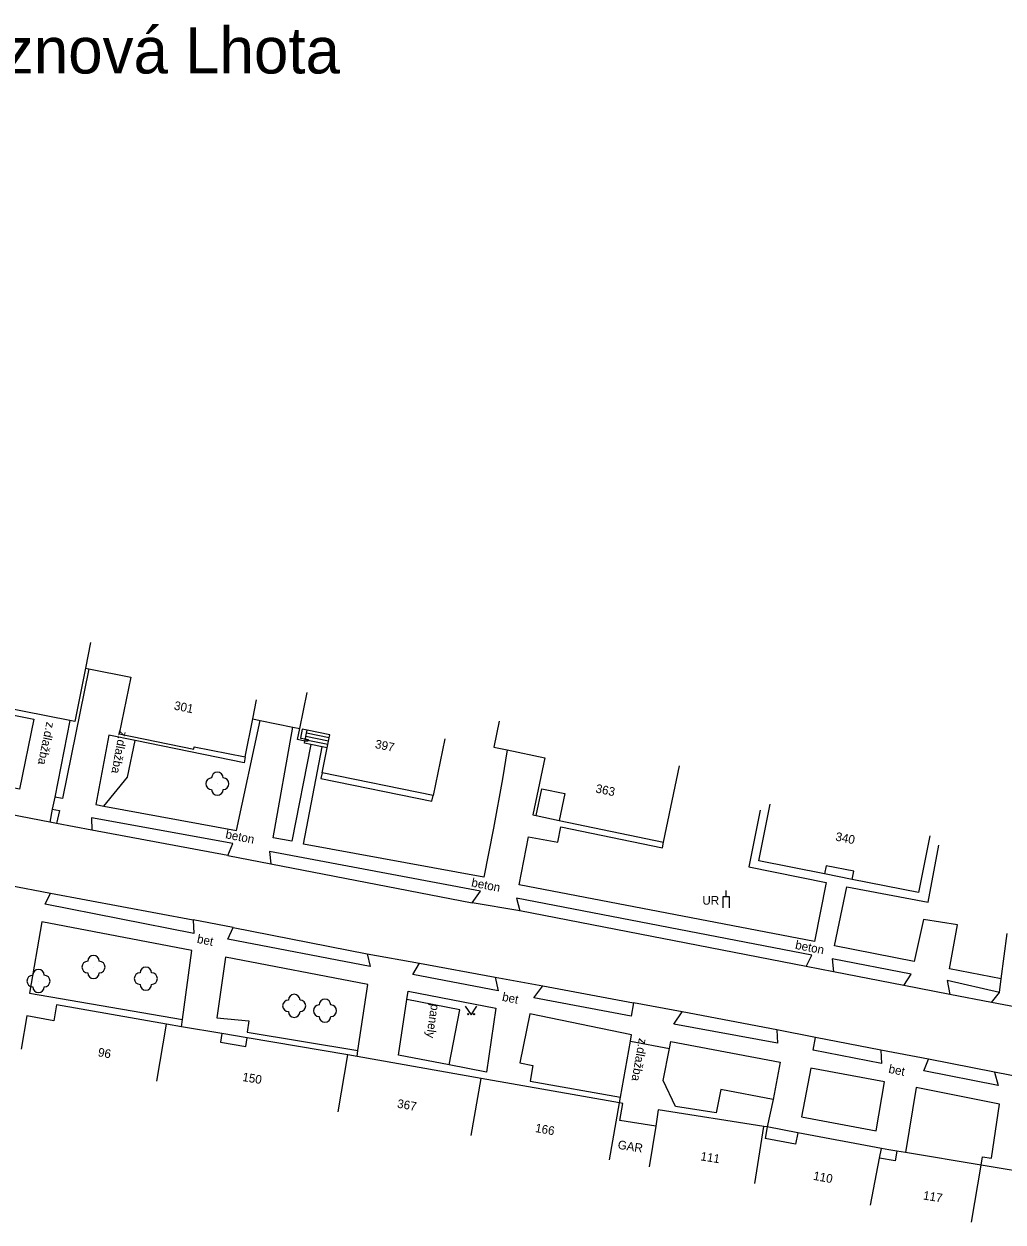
# Model space of a CAD drawing. Extents: x -544674 to -541478, y -1199076 to -1195527.
# Drawn here: x -542233.8 to -542149.1, y -1198654.6 to -1198551 of the extents above; entities that cross this region are included whole.
import ezdxf

# ---------------------------------------------------------------- set-up
doc = ezdxf.new("R2010")
doc.units = 0
for name, color, linetype in [('BUDOVY_MĚŘ', 7, 'Continuous'), ('NÁZVY_SÍDEL_JEDNOTKY', 7, 'Continuous'), ('POMOC_POPIS', 7, 'Continuous'), ('ROZHRANÍ_PLOCH', 7, 'Continuous'), ('ZELEŇ', 7, 'Continuous'), ('ZN_DOPLŇKOVÉ', 7, 'Continuous'), ('ZN_KULTUR', 7, 'Continuous'), ('Č_POPIS_ORIENT', 7, 'Continuous')]:
    doc.layers.add(name, color=color, linetype=linetype)

msp = doc.modelspace()

# ---------------------------------------------------------------- linework, layer by layer
at = {"layer": 'BUDOVY_MĚŘ'}
for points in [[(-542228.04, -1198604.47), (-542228.47, -1198606.67)], [(-542228.47, -1198606.67), (-542229.39, -1198611.3), (-542229.82, -1198611.21)], [(-542228.47, -1198606.67), (-542228.18, -1198606.73)], [(-542228.18, -1198606.73), (-542224.55, -1198607.45), (-542225.55, -1198612.35), (-542219.1, -1198613.67), (-542219.06, -1198613.47), (-542214.65, -1198614.34)], [(-542229.82, -1198611.21), (-542244.02, -1198608.4)], [(-542214.01, -1198611.07), (-542213.69, -1198609.43)], [(-542209.94, -1198611.9), (-542209.3, -1198608.77)], [(-542214.65, -1198614.34), (-542214.01, -1198611.07)], [(-542192.7, -1198611.26), (-542193.17, -1198613.51), (-542192.01, -1198613.75)], [(-542209.49, -1198612.98), (-542210.13, -1198612.85), (-542209.94, -1198611.9)], [(-542209.3, -1198612.03), (-542209.72, -1198611.94), (-542209.88, -1198612.72), (-542209.45, -1198612.8)], [(-542207.39, -1198612.69), (-542207.34, -1198612.43), (-542209.3, -1198612.03)], [(-542209.24, -1198612.93), (-542209.26, -1198613.03), (-542209.49, -1198612.98)], [(-542209.45, -1198612.8), (-542209.22, -1198612.85), (-542209.24, -1198612.93)], [(-542208.01, -1198615.72), (-542207.57, -1198613.57)], [(-542207.57, -1198613.57), (-542207.51, -1198613.27)], [(-542207.51, -1198613.27), (-542207.45, -1198612.98)], [(-542207.45, -1198612.98), (-542207.39, -1198612.69)], [(-542197.41, -1198612.78), (-542198.41, -1198617.68)], [(-542192.01, -1198613.75), (-542188.76, -1198614.43), (-542189.79, -1198619.37), (-542189.5, -1198619.43)], [(-542198.41, -1198617.68), (-542208.01, -1198615.72)], [(-542178.48, -1198621.72), (-542177.11, -1198615.12)], [(-542164.58, -1198624.46), (-542170.25, -1198623.33), (-542169.27, -1198618.43)], [(-542189.5, -1198619.43), (-542187.51, -1198619.84)], [(-542187.51, -1198619.84), (-542178.48, -1198621.72)], [(-542155.47, -1198621.18), (-542156.45, -1198626.08), (-542162.18, -1198624.94)], [(-542162.18, -1198624.94), (-542164.58, -1198624.46)], [(-542221.47, -1198637.47), (-542230.97, -1198635.8), (-542231.21, -1198637.16), (-542233.54, -1198636.75), (-542234.04, -1198639.61)], [(-542222.3, -1198642.4), (-542221.47, -1198637.47)], [(-542220.17, -1198637.69), (-542221.47, -1198637.47)], [(-542216.68, -1198638.28), (-542220.17, -1198637.69)], [(-542214.48, -1198638.65), (-542216.68, -1198638.28)], [(-542205.78, -1198640.11), (-542214.48, -1198638.65)], [(-542206.61, -1198645.04), (-542205.78, -1198640.11)], [(-542204.99, -1198640.25), (-542205.78, -1198640.11)], [(-542194.25, -1198642.16), (-542204.99, -1198640.25)], [(-542195.12, -1198647.08), (-542194.25, -1198642.16)], [(-542182.29, -1198644.27), (-542194.25, -1198642.16)], [(-542183.16, -1198649.19), (-542182.29, -1198644.27)], [(-542179.17, -1198646.28), (-542182.26, -1198645.8), (-542182, -1198644.32), (-542182.29, -1198644.27)], [(-542169.81, -1198646.3), (-542178.95, -1198644.86), (-542179.17, -1198646.28)], [(-542179.17, -1198646.28), (-542179.73, -1198649.8)], [(-542170.59, -1198651.24), (-542169.81, -1198646.3)], [(-542159.82, -1198649.04), (-542159.66, -1198648.21)], [(-542158.32, -1198648.45), (-542159.02, -1198648.33)], [(-542157.57, -1198648.57), (-542158.32, -1198648.45)], [(-542151.03, -1198649.64), (-542157.57, -1198648.57)], [(-542160.59, -1198653.12), (-542159.82, -1198649.04)], [(-542151.87, -1198654.57), (-542151.03, -1198649.64)], [(-542145.81, -1198650.53), (-542151.03, -1198649.64)]]:
    msp.add_lwpolyline(points, dxfattribs=at)
at = {"layer": 'ROZHRANÍ_PLOCH'}
for points in [[(-542228.18, -1198606.73), (-542230.46, -1198617.94), (-542231.13, -1198617.82)], [(-542232.92, -1198611.1), (-542234.18, -1198617.15), (-542256.04, -1198612.95), (-542255.36, -1198609.04), (-542253.53, -1198607.78), (-542244.27, -1198609.41), (-542244.12, -1198608.88), (-542232.92, -1198611.1)], [(-542229.82, -1198611.21), (-542231.13, -1198617.82)], [(-542226.87, -1198618.6), (-542215.42, -1198620.72), (-542213.36, -1198611.2)], [(-542214.01, -1198611.07), (-542213.36, -1198611.2)], [(-542213.36, -1198611.2), (-542210.53, -1198611.78)], [(-542224.17, -1198612.94), (-542226.46, -1198612.47), (-542227.56, -1198618.47), (-542226.87, -1198618.6)], [(-542208.99, -1198613.28), (-542210.62, -1198621.63), (-542212.24, -1198621.34), (-542210.53, -1198611.78)], [(-542210.53, -1198611.78), (-542209.94, -1198611.9)], [(-542209.45, -1198612.8), (-542209.41, -1198612.58)], [(-542209.41, -1198612.58), (-542209.35, -1198612.29)], [(-542207.45, -1198612.98), (-542209.41, -1198612.58)], [(-542209.35, -1198612.29), (-542209.3, -1198612.03)], [(-542207.39, -1198612.69), (-542209.35, -1198612.29)], [(-542226.87, -1198618.6), (-542224.82, -1198616.11), (-542224.17, -1198612.94)], [(-542214.65, -1198614.34), (-542214.75, -1198614.87), (-542224.17, -1198612.94)], [(-542192.01, -1198613.75), (-542192.42, -1198616.25), (-542193.19, -1198620.51), (-542194.03, -1198624.76), (-542209.63, -1198621.89), (-542207.99, -1198613.48)], [(-542208.99, -1198613.28), (-542209.53, -1198613.17), (-542209.49, -1198612.98)], [(-542209.49, -1198612.98), (-542209.47, -1198612.88)], [(-542209.47, -1198612.88), (-542209.45, -1198612.8)], [(-542209.24, -1198612.93), (-542209.47, -1198612.88)], [(-542207.51, -1198613.27), (-542209.24, -1198612.93)], [(-542207.99, -1198613.48), (-542208.99, -1198613.28)], [(-542207.57, -1198613.57), (-542207.99, -1198613.48)], [(-542208.01, -1198615.72), (-542208.11, -1198616.21), (-542198.51, -1198618.17), (-542198.41, -1198617.68)], [(-542231.13, -1198617.82), (-542231.34, -1198618.87)], [(-542189.5, -1198619.43), (-542189.01, -1198617.1), (-542187.02, -1198617.51), (-542187.51, -1198619.84)], [(-542231.34, -1198618.87), (-542231.56, -1198619.99)], [(-542231.34, -1198618.87), (-542230.72, -1198618.98), (-542230.97, -1198620.1)], [(-542231.56, -1198619.99), (-542234.98, -1198619.34)], [(-542216.15, -1198622.89), (-542215.72, -1198621.85), (-542227.94, -1198619.61), (-542227.93, -1198620.68)], [(-542170.15, -1198618.97), (-542171.13, -1198623.87), (-542164.42, -1198625.21), (-542165.44, -1198630.32), (-542190.97, -1198625.42), (-542190.17, -1198621.25), (-542187.64, -1198621.73), (-542187.36, -1198620.39), (-542178.58, -1198622.21), (-542178.48, -1198621.72)], [(-542230.97, -1198620.1), (-542231.56, -1198619.99)], [(-542227.93, -1198620.68), (-542230.97, -1198620.1)], [(-542216.15, -1198622.89), (-542227.93, -1198620.68)], [(-542149.31, -1198633.53), (-542153.78, -1198632.67), (-542153.07, -1198628.88), (-542156.01, -1198628.41), (-542156.81, -1198632.04), (-542163.72, -1198630.7), (-542162.64, -1198625.58), (-542155.62, -1198626.9), (-542154.7, -1198621.99)], [(-542216.15, -1198622.89), (-542212.44, -1198623.61)], [(-542195.03, -1198626.97), (-542194.31, -1198625.96), (-542212.56, -1198622.54), (-542212.44, -1198623.61)], [(-542212.44, -1198623.61), (-542195.03, -1198626.97)], [(-542162.18, -1198624.94), (-542162.04, -1198624.24), (-542164.44, -1198623.76), (-542164.58, -1198624.46)], [(-542235.08, -1198625.45), (-542231.48, -1198626.13)], [(-542219.16, -1198628.45), (-542219.1, -1198629.61), (-542231.96, -1198627.08), (-542231.48, -1198626.13)], [(-542231.48, -1198626.13), (-542219.16, -1198628.45)], [(-542190.92, -1198627.67), (-542195.03, -1198626.97)], [(-542166.16, -1198632.48), (-542165.67, -1198631.5), (-542191.19, -1198626.57), (-542190.92, -1198627.67)], [(-542166.16, -1198632.48), (-542190.92, -1198627.67)], [(-542220.08, -1198637.06), (-542219.28, -1198631.09), (-542232.24, -1198628.6), (-542233.32, -1198634.77), (-542220.08, -1198637.06)], [(-542215.71, -1198629.1), (-542219.16, -1198628.45)], [(-542204.12, -1198631.39), (-542203.84, -1198632.47), (-542216.15, -1198630.1), (-542215.71, -1198629.1)], [(-542215.71, -1198629.1), (-542204.12, -1198631.39)], [(-542149.31, -1198633.53), (-542148.79, -1198629.63)], [(-542204.92, -1198639.75), (-542204.06, -1198634.04), (-542216.36, -1198631.68), (-542217.1, -1198636.91), (-542214.33, -1198637.17), (-542214.49, -1198638.14), (-542204.92, -1198639.75)], [(-542204.12, -1198631.39), (-542199.6, -1198632.2)], [(-542193.05, -1198633.4), (-542192.79, -1198634.57), (-542200.16, -1198633.17), (-542199.6, -1198632.2)], [(-542199.6, -1198632.2), (-542193.05, -1198633.4)], [(-542157.71, -1198634.13), (-542157.07, -1198633.14), (-542163.92, -1198631.8), (-542163.81, -1198632.94)], [(-542163.81, -1198632.94), (-542166.16, -1198632.48)], [(-542157.71, -1198634.13), (-542163.81, -1198632.94)], [(-542193.05, -1198633.4), (-542188.94, -1198634.16)], [(-542181.1, -1198635.61), (-542181.3, -1198636.76), (-542189.7, -1198635.19), (-542188.94, -1198634.16)], [(-542188.94, -1198634.16), (-542181.1, -1198635.61)], [(-542153.73, -1198634.9), (-542157.71, -1198634.13)], [(-542149.45, -1198634.71), (-542153.96, -1198633.69), (-542153.73, -1198634.9)], [(-542149.45, -1198634.71), (-542149.31, -1198633.53)], [(-542197.01, -1198640.98), (-542201.39, -1198640.14), (-542200.69, -1198635.34)], [(-542200.69, -1198635.34), (-542200.58, -1198634.62), (-542192.99, -1198636.08), (-542193.8, -1198641.6), (-542197.01, -1198640.98)], [(-542197.01, -1198640.98), (-542196.09, -1198636.22), (-542200.69, -1198635.34)], [(-542150.14, -1198635.6), (-542153.73, -1198634.9)], [(-542150.14, -1198635.6), (-542149.45, -1198634.71)], [(-542176.88, -1198636.4), (-542181.1, -1198635.61)], [(-542168.63, -1198639.1), (-542177.61, -1198637.47), (-542176.88, -1198636.4)], [(-542168.7, -1198637.94), (-542176.88, -1198636.4)], [(-542146.32, -1198636.32), (-542150.14, -1198635.6)], [(-542220.17, -1198637.69), (-542220.08, -1198637.06)], [(-542181.25, -1198638.38), (-542190.04, -1198636.58), (-542190.9, -1198640.8), (-542189.78, -1198641.03), (-542190.02, -1198642.4), (-542182.2, -1198643.78)], [(-542216.68, -1198638.28), (-542216.8, -1198639.02), (-542214.6, -1198639.4), (-542214.48, -1198638.65)], [(-542181.35, -1198638.92), (-542181.25, -1198638.38)], [(-542168.7, -1198637.94), (-542168.63, -1198639.1)], [(-542165.34, -1198638.6), (-542168.7, -1198637.94)], [(-542182.2, -1198643.78), (-542181.35, -1198638.92)], [(-542181.35, -1198638.92), (-542177.97, -1198639.57)], [(-542169.02, -1198643.98), (-542173.55, -1198643.11), (-542173.94, -1198645.14), (-542177.46, -1198644.59), (-542178.52, -1198642.34), (-542177.97, -1198639.57)], [(-542177.97, -1198639.57), (-542177.85, -1198638.95), (-542168.4, -1198640.76), (-542169.02, -1198643.98)], [(-542159.69, -1198639.7), (-542159.66, -1198640.85), (-542165.56, -1198639.7), (-542165.34, -1198638.6)], [(-542159.69, -1198639.7), (-542165.34, -1198638.6)], [(-542204.99, -1198640.25), (-542204.92, -1198639.75)], [(-542155.59, -1198640.5), (-542159.69, -1198639.7)], [(-542149.89, -1198641.61), (-542149.56, -1198642.76), (-542155.99, -1198641.5), (-542155.59, -1198640.5)], [(-542149.89, -1198641.61), (-542155.59, -1198640.5)], [(-542160.1, -1198646.67), (-542159.4, -1198642.46), (-542165.75, -1198641.27), (-542166.56, -1198645.46), (-542160.1, -1198646.67)], [(-542145.61, -1198642.45), (-542149.89, -1198641.61)], [(-542151.03, -1198649.64), (-542150.9, -1198648.92), (-542150.13, -1198649.06), (-542149.43, -1198644.38), (-542156.64, -1198642.95), (-542157.57, -1198648.57)], [(-542182.29, -1198644.27), (-542182.2, -1198643.78)], [(-542169.02, -1198643.98), (-542169.52, -1198646.35)], [(-542169.52, -1198646.35), (-542169.81, -1198646.3)], [(-542169.52, -1198646.35), (-542169.7, -1198647.34)], [(-542166.88, -1198646.85), (-542169.52, -1198646.35)], [(-542166.88, -1198646.85), (-542167.07, -1198647.83)], [(-542159.66, -1198648.21), (-542166.88, -1198646.85)], [(-542167.07, -1198647.83), (-542169.7, -1198647.34)], [(-542158.32, -1198648.45), (-542158.46, -1198649.29), (-542159.82, -1198649.04)], [(-542159.02, -1198648.33), (-542159.66, -1198648.21)]]:
    msp.add_lwpolyline(points, dxfattribs=at)
at = {"layer": 'ZELEŇ'}
for centre in [(-542217.06, -1198616.67), (-542227.77, -1198632.52), (-542232.53, -1198633.73), (-542223.25, -1198633.52), (-542210.42, -1198635.88), (-542207.76, -1198636.3)]:
    msp.add_circle(centre, 0.0005, dxfattribs=at)
for centre, start, end in [((-542217.06, -1198616.17), 0, 179.99999), ((-542217.56, -1198616.67), 89.99999, 269.99999), ((-542216.56, -1198616.67), 270, 89.99999), ((-542217.06, -1198617.17), 179.99999, 359.99999), ((-542228.27, -1198632.52), 89.99999, 269.99999), ((-542227.77, -1198632.02), 0, 179.99999), ((-542227.27, -1198632.52), 270, 89.99999), ((-542233.03, -1198633.73), 89.99999, 269.99999), ((-542232.53, -1198633.23), 0, 179.99999), ((-542232.03, -1198633.73), 270, 89.99999), ((-542227.77, -1198633.02), 179.99999, 359.99999), ((-542223.75, -1198633.52), 89.99999, 269.99999), ((-542223.25, -1198633.02), 0, 179.99999), ((-542222.75, -1198633.52), 270, 89.99999), ((-542232.53, -1198634.23), 179.99999, 359.99999), ((-542223.25, -1198634.02), 179.99999, 359.99999), ((-542210.92, -1198635.88), 89.99999, 269.99999), ((-542210.42, -1198635.38), 0, 179.99999), ((-542209.92, -1198635.88), 270, 89.99999), ((-542207.76, -1198635.8), 0, 179.99999), ((-542210.42, -1198636.38), 179.99999, 359.99999), ((-542208.26, -1198636.3), 89.99999, 269.99999), ((-542207.26, -1198636.3), 270, 89.99999), ((-542207.76, -1198636.8), 179.99999, 359.99999)]:
    msp.add_arc(centre, 0.5, start, end, dxfattribs=at)
at = {"layer": 'ZN_DOPLŇKOVÉ'}
msp.add_line((-542173.08, -1198626.41), (-542173.08, -1198625.91), dxfattribs=at)
msp.add_lwpolyline([(-542173.33, -1198627.41), (-542173.33, -1198626.41), (-542172.83, -1198626.41), (-542172.83, -1198627.41)], dxfattribs=at)
at = {"layer": 'ZN_KULTUR'}
msp.add_lwpolyline([(-542195.63, -1198635.9), (-542195.13, -1198636.65), (-542194.63, -1198635.9)], dxfattribs=at)
for centre in [(-542195.38, -1198636.6), (-542194.88, -1198636.6)]:
    msp.add_circle(centre, 0.05, dxfattribs=at)

# ---------------------------------------------------------------- texts
at = {"layer": 'NÁZVY_SÍDEL_JEDNOTKY'}
msp.add_text('Hroznová Lhota', height=4, dxfattribs=at).set_placement((-542244.23, -1198555.26))
at = {"layer": 'POMOC_POPIS'}
for s, rotation, p in [('z.dlažba', 258.23999, (-542231.83, -1198611.29)), ('z.dlažba', 259.60998, (-542225.56, -1198612.04)), ('beton', 348.92998, (-542216.41, -1198621.38)), ('beton', 348.92998, (-542195.15, -1198625.55)), ('bet', 348.54999, (-542218.87, -1198630.42)), ('beton', 348.92998, (-542167.15, -1198630.94)), ('bet', 348.54999, (-542192.49, -1198635.43)), ('panely', 261.65, (-542198.58, -1198635.68)), ('z.dlažba', 259.99003, (-542180.61, -1198638.64)), ('bet', 348.54999, (-542159.08, -1198641.66)), ('GAR', 351.04998, (-542182.49, -1198648.23))]:
    msp.add_text(s, height=0.75, rotation=rotation, dxfattribs=at).set_placement(p)
msp.add_text('UR', height=0.75, dxfattribs=at).set_placement((-542175.13, -1198627.13))
at = {"layer": 'Č_POPIS_ORIENT'}
for s, rotation, p in [('301', 348.43002, (-542220.86, -1198610.25)), ('397', 348.45998, (-542203.48, -1198613.58)), ('363', 348.26002, (-542184.41, -1198617.42)), ('340', 348.73002, (-542163.67, -1198621.58)), ('96', 350.03, (-542227.43, -1198640.23)), ('150', 350.44998, (-542214.94, -1198642.37)), ('367', 349.91999, (-542201.56, -1198644.67)), ('166', 349.99001, (-542189.63, -1198646.78)), ('111', 351.04998, (-542175.33, -1198649.23)), ('110', 349.35001, (-542165.59, -1198650.91)), ('117', 350.68999, (-542156.09, -1198652.61))]:
    msp.add_text(s, height=0.75, rotation=rotation, dxfattribs=at).set_placement(p)

doc.saveas('drawing.dxf')
